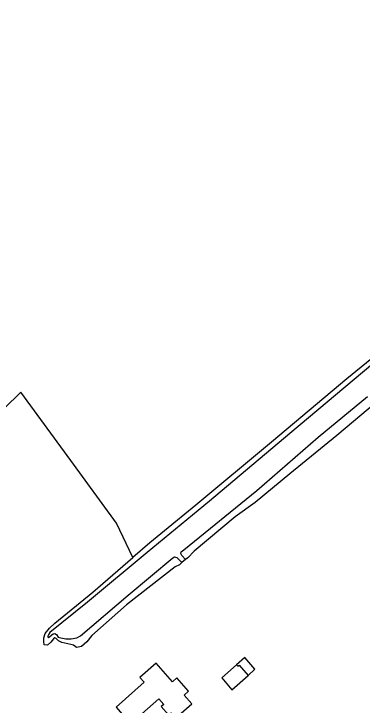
# Model space of a CAD drawing. Extents: x 136000 to 138005, y 398500 to 400500.
# Drawn here: x 136413.9 to 136526.4, y 399602.1 to 399825.3 of the extents above; entities that cross this region are included whole.
import ezdxf

# ---------------------------------------------------------------- set-up
doc = ezdxf.new("R2010")
doc.units = 0
for name, color, linetype in [('gg-bbg-bijgebouw', 7, 'Continuous'), ('gg-bbg-hoofdgebouw', 7, 'Continuous'), ('gg-bbg-luifel en loopbrug', 7, 'Continuous'), ('gg-knt-bronhoudergrens', 7, 'Continuous'), ('gg-kntw-bovenkant insteek waterloop', 7, 'Continuous'), ('gg-kntw-waterlijn', 7, 'Continuous'), ('gx-grn-maaiveld', 7, 'Continuous')]:
    doc.layers.add(name, color=color, linetype=linetype)

msp = doc.modelspace()

# ---------------------------------------------------------------- linework, layer by layer
at = {"layer": 'gg-bbg-bijgebouw'}
for points in [[(136489.58, 399611.75), (136491.82, 399613.73), (136488.51, 399617.48), (136485.89, 399615.17)], [(136485.89, 399615.17), (136486.31, 399614.68), (136486.71, 399615.02), (136489.58, 399611.75)]]:
    msp.add_lwpolyline(points, dxfattribs=at)
at = {"layer": 'gg-bbg-hoofdgebouw'}
msp.add_lwpolyline([(136446.96, 399601.48), (136451.67, 399596.14), (136460.79, 399604.18), (136462.36, 399602.39), (136461.58, 399601.71), (136464.01, 399598.94), (136464.78, 399599.64), (136466.24, 399598.01), (136471.42, 399602.58), (136468.95, 399605.4), (136470.32, 399606.6), (136466.64, 399610.91), (136465.18, 399609.67), (136459.91, 399615.69), (136454.69, 399611.07), (136456.07, 399609.51), (136446.96, 399601.48)], dxfattribs=at)
at = {"layer": 'gg-bbg-luifel en loopbrug'}
msp.add_lwpolyline([(136485.89, 399615.17), (136481.07, 399610.96), (136484.34, 399607.12), (136489.58, 399611.75)], dxfattribs=at)
at = {"layer": 'gg-knt-bronhoudergrens'}
msp.add_lwpolyline([(136452.39, 399649.79), (136447.12, 399660.93), (136432.34, 399681.12), (136416.19, 399703.2), (136410.78, 399697.94)], dxfattribs=at)
at = {"layer": 'gg-kntw-bovenkant insteek waterloop'}
for points in [[(136663.4, 399825.29), (136662.38, 399824.38), (136660.16, 399822.45), (136644.89, 399809.75), (136620.9, 399790.33), (136596.7, 399770.15), (136593.33, 399767.76), (136586.93, 399762.23), (136563.84, 399742.65), (136538.77, 399721.6), (136521.48, 399707.48), (136497.13, 399687.04), (136472.68, 399666.73), (136457.88, 399654.57), (136452.39, 399649.79)], [(136540.56, 399718.74), (136533.94, 399713.33), (136533.52, 399712.87), (136533.15, 399712.23), (136533.01, 399711.23), (136533.43, 399709.78), (136533.94, 399708.53), (136534.01, 399707.1), (136533.75, 399704.97), (136533.25, 399703.2), (136532.48, 399701.39), (136531.12, 399699.92), (136518.3, 399689.19), (136503.08, 399676.81), (136491.88, 399667.54), (136485.47, 399662.89), (136472.21, 399651.83), (136470.16, 399649.72), (136469.36, 399649.2)], [(136468.21, 399648.15), (136467.5, 399647.46), (136466.07, 399646.76), (136450.38, 399634.52), (136439.1, 399624.59), (136437.49, 399622.57), (136435.83, 399621.11), (136434.15, 399620.7), (136433.17, 399621.45), (136432.33, 399621.72), (136429.44, 399622.4), (136428.41, 399622.85), (136427.59, 399623.65), (136427.22, 399623.82), (136426.79, 399623.49), (136425.95, 399622.5), (136424.78, 399621.53), (136423.7, 399621.63), (136423.59, 399622.66), (136423.63, 399623.85), (136424.07, 399625.24), (136425.43, 399627.01), (136427.24, 399628.58), (136439.49, 399638.61), (136452.39, 399649.79)]]:
    msp.add_lwpolyline(points, dxfattribs=at)
at = {"layer": 'gg-kntw-waterlijn'}
for points in [[(136529.87, 399712.3), (136503.13, 399689.86), (136477.1, 399668), (136456.98, 399651.4), (136437.75, 399635.42), (136425.54, 399625.53), (136425.24, 399625.07), (136424.89, 399624.4), (136424.91, 399624.11), (136425.16, 399623.94), (136425.5, 399624.2), (136426.26, 399624.82), (136426.62, 399625.15), (136427.14, 399625.22), (136427.74, 399624.91), (136428.3, 399624.13), (136429.12, 399623.81), (136430.79, 399623.59), (136432.48, 399623.57), (136434.25, 399623.83), (136435.47, 399624.47), (136450.86, 399637.67), (136465.32, 399649.72), (136465.83, 399649.99), (136466.17, 399649.95), (136466.59, 399649.81), (136468.21, 399648.15)], [(136469.36, 399649.2), (136468.22, 399650.45), (136467.9, 399651.08), (136468.02, 399651.57), (136468.87, 399652.27), (136492.39, 399671.42), (136512.19, 399688.66), (136528.14, 399701.81)]]:
    msp.add_lwpolyline(points, dxfattribs=at)
at = {"layer": 'gx-grn-maaiveld'}
msp.add_line((136469.36, 399649.2), (136468.21, 399648.15), dxfattribs=at)

doc.saveas('drawing.dxf')
